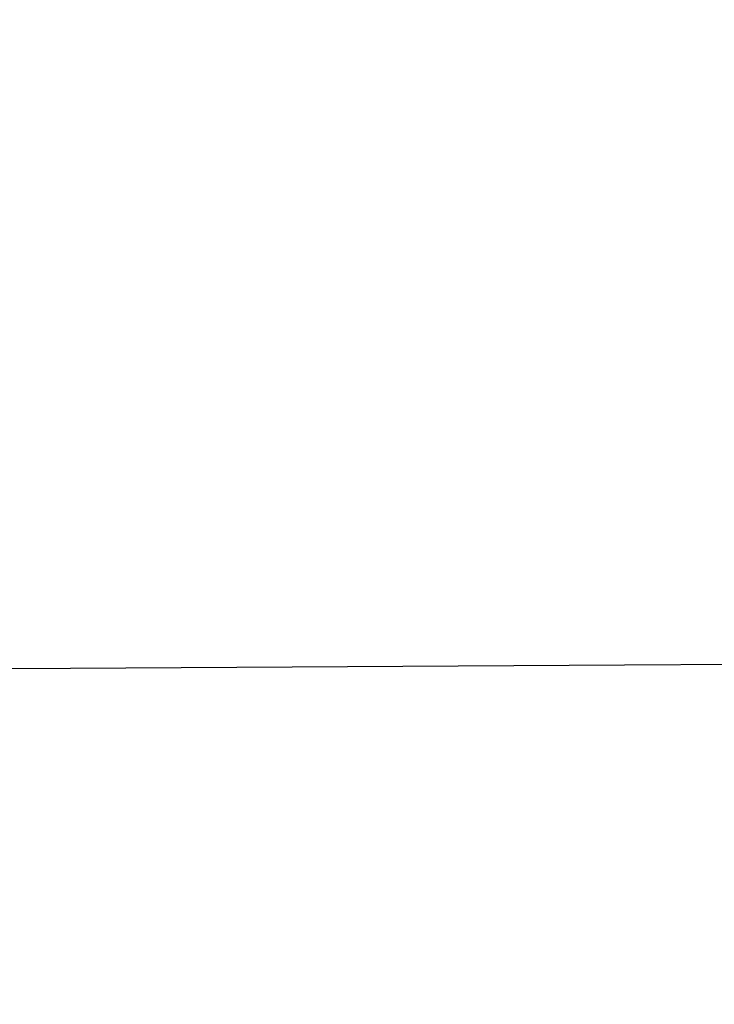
# Model space of a CAD drawing. Header units: millimetres. Extents: x -505 to 505, y 0 to 800.
# Tile 450 of 656: x -151.6757 to -151.6008, y 334.4184 to 334.5246. Entities that reach past the tile are written whole.
import ezdxf

# ---------------------------------------------------------------- set-up
doc = ezdxf.new("R2010")
doc.units = ezdxf.units.MM
doc.header["$MEASUREMENT"] = 0
doc.layers.add('IGES level 20', color=255, linetype='Continuous')

msp = doc.modelspace()

# ---------------------------------------------------------------- linework, layer by layer
at = {"layer": 'IGES level 20'}
msp.add_open_spline([(157.12457, 334.41837, -229.98195), (154.58267, 334.43744, -230.82221), (152.03543, 334.45337, -231.64206), (149.48278, 334.46654, -232.44156), (146.26317, 334.48315, -233.44994), (143.035, 334.49538, -234.42591), (139.79825, 334.50405, -235.36941), (133.32475, 334.52139, -237.2564), (126.81696, 334.52447, -239.01355), (120.27464, 334.51976, -240.63994), (113.73233, 334.51505, -242.26633), (107.15549, 334.50254, -243.76197), (100.54373, 334.48868, -245.12526), (97.23785, 334.48175, -245.80691), (93.92323, 334.47449, -246.45546), (90.59981, 334.4677, -247.07064), (88.9381, 334.46431, -247.37823), (87.27419, 334.46104, -247.67749), (85.60807, 334.45799, -247.96836), (84.77501, 334.45647, -248.1138), (83.94137, 334.455, -248.25714), (83.10764, 334.4536, -248.39831), (82.27392, 334.4522, -248.53948), (81.44, 334.45087, -248.67849), (80.60588, 334.44963, -248.81534), (73.93296, 334.43965, -249.91016), (67.24825, 334.43529, -250.86677), (60.55209, 334.43433, -251.68637), (53.85593, 334.43337, -252.50598), (47.14824, 334.4358, -253.1886), (40.42909, 334.43944, -253.73482), (33.70994, 334.44309, -254.28104), (26.97932, 334.44794, -254.69086), (20.23724, 334.45188, -254.96422), (13.49515, 334.45582, -255.23757), (6.74154, 334.45885, -255.37446), (-0.02347, 334.45884, -255.37414), (-6.78848, 334.45883, -255.37382), (-13.54104, 334.45579, -255.23631), (-20.28122, 334.45184, -254.96243), (-27.02141, 334.4479, -254.68856), (-33.74922, 334.44305, -254.27833), (-40.46467, 334.43941, -253.73193), (-47.18012, 334.43578, -253.18552), (-53.8832, 334.43337, -252.50294), (-60.57386, 334.43435, -251.68371), (-67.26453, 334.43533, -250.86447), (-73.94285, 334.43972, -249.90857), (-80.60848, 334.44971, -248.8149), (-83.9413, 334.45471, -248.26807), (-87.27078, 334.46102, -247.68683), (-90.59691, 334.46781, -247.07116), (-91.42844, 334.46951, -246.91724), (-92.25968, 334.47124, -246.76119), (-93.09024, 334.47299, -246.60307), (-93.92079, 334.47473, -246.44496), (-94.75076, 334.4765, -246.28477), (-95.58015, 334.47826, -246.1225), (-97.23893, 334.4818, -245.79797), (-98.8954, 334.48535, -245.46513), (-100.54955, 334.48882, -245.12404), (-107.16619, 334.50269, -243.75966), (-113.74591, 334.5152, -242.26314), (-120.28922, 334.51989, -240.6363), (-126.83252, 334.52458, -239.00945), (-133.33941, 334.52145, -237.25228), (-139.81016, 334.50408, -235.36592), (-143.04554, 334.4954, -234.42274), (-146.27189, 334.48315, -233.44725), (-149.48922, 334.46654, -232.43954), (-152.04036, 334.45336, -231.64048), (-154.5858, 334.43743, -230.82118), (-157.12562, 334.41836, -229.98161)], degree=3, knots=[0.0984691, 0.0984691, 0.0984691, 0.0984691, 0.106404, 0.106404, 0.106404, 0.116412, 0.116412, 0.116412, 0.1364282, 0.1364282, 0.1364282, 0.1564444, 0.1564444, 0.1564444, 0.1664524, 0.1664524, 0.1664524, 0.1714565, 0.1714565, 0.1714565, 0.1739585, 0.1739585, 0.1739585, 0.1764605, 0.1764605, 0.1764605, 0.1964767, 0.1964767, 0.1964767, 0.2164928, 0.2164928, 0.2164928, 0.236509, 0.236509, 0.236509, 0.2565251, 0.2565251, 0.2565251, 0.2765413, 0.2765413, 0.2765413, 0.2965574, 0.2965574, 0.2965574, 0.3165736, 0.3165736, 0.3165736, 0.3365897, 0.3365897, 0.3365897, 0.3465978, 0.3465978, 0.3465978, 0.3490998, 0.3490998, 0.3490998, 0.3516019, 0.3516019, 0.3516019, 0.3566059, 0.3566059, 0.3566059, 0.376622, 0.376622, 0.376622, 0.3966382, 0.3966382, 0.3966382, 0.4066463, 0.4066463, 0.4066463, 0.414582, 0.414582, 0.414582, 0.414582], dxfattribs=at)

doc.saveas('drawing.dxf')
